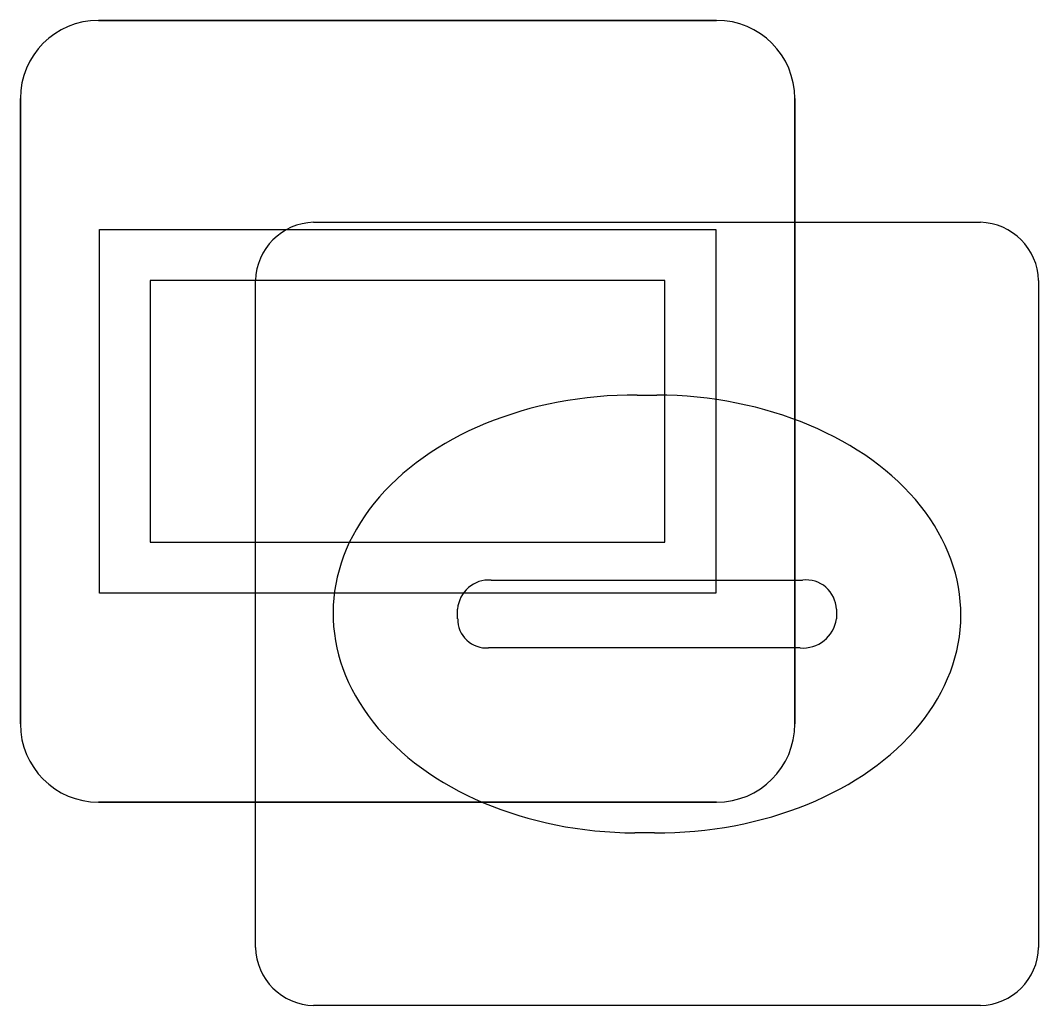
# Model space of a CAD drawing. Extents: x 154324 to 155744, y 382937 to 384188.
# Drawn here: x 155366.101 to 155367.402, y 383975.251 to 383976.51 of the extents above; entities that cross this region are included whole.
import ezdxf

# ---------------------------------------------------------------- set-up
doc = ezdxf.new("R2010")
doc.units = 0
doc.layers.add('IMGEO_Brandkraan', color=7, linetype='Continuous')
doc.layers.add('IMGEO_Verklikker', color=7, linetype='Continuous')

msp = doc.modelspace()

# ---------------------------------------------------------------- linework, layer by layer
at = {"layer": 'IMGEO_Brandkraan'}
for p, q in [((155366.4759, 383976.2515), (155367.3281, 383976.2515)), ((155366.4015, 383975.3249), (155366.4015, 383976.1771)), ((155367.4025, 383976.1771), (155367.4025, 383975.3249)), ((155366.8895, 383976.0307), (155366.9145, 383976.0307)), ((155366.703, 383975.7943), (155367.1009, 383975.7943)), ((155366.6599, 383975.7449), (155366.6599, 383975.7571)), ((155367.144, 383975.7571), (155367.144, 383975.7449)), ((155367.0975, 383975.7077), (155366.6996, 383975.7077)), ((155366.9115, 383975.4713), (155366.8866, 383975.4713)), ((155367.3281, 383975.2505), (155366.4759, 383975.2505))]:
    msp.add_line(p, q, dxfattribs=at)
for points in [[(155366.4759, 383976.2515), (155367.3281, 383976.2515)], [(155366.4015, 383975.3249), (155366.4015, 383976.1771)], [(155367.4025, 383976.1771), (155367.4025, 383975.3249)], [(155367.3281, 383975.2505), (155366.4759, 383975.2505)]]:
    msp.add_lwpolyline(points, dxfattribs=at)
for centre, radius, start, end in [((155366.478, 383976.175), 0.0765, 91.552, 178.448), ((155366.478, 383976.175), 0.0765, 91.552, 178.448), ((155367.326, 383976.175), 0.0765, 1.552, 88.448), ((155367.326, 383976.175), 0.0765, 1.552, 88.448), ((155366.7001, 383975.7541), 0.0403, 85.8775, 175.7526), ((155367.1054, 383975.7559), 0.0386, 1.7309, 96.639), ((155366.6966, 383975.7442), 0.0366, 178.938, 274.7102), ((155367.1014, 383975.7505), 0.043, 264.8664, 352.4533), ((155366.478, 383975.327), 0.0765, 181.552, 268.448), ((155366.478, 383975.327), 0.0765, 181.552, 268.448), ((155367.326, 383975.327), 0.0765, 271.552, 358.448), ((155367.326, 383975.327), 0.0765, 271.552, 358.448)]:
    msp.add_arc(centre, radius, start, end, dxfattribs=at)
for centre, major_axis, ratio, start_param, end_param in [((155366.888, 383975.751), (-0.3872, 0.002), 0.722429, 4.712389, 7.853982), ((155366.913, 383975.751), (-0.3901, 0.002), 0.717154, 1.570796, 4.712389)]:
    msp.add_ellipse(centre, major_axis=major_axis, ratio=ratio, start_param=start_param, end_param=end_param, dxfattribs=at)
at = {"layer": 'IMGEO_Verklikker'}
for p, q in [((155366.2011, 383976.5095), (155366.9909, 383976.5095)), ((155366.9909, 383976.5095), (155366.2011, 383976.5095)), ((155366.1011, 383975.6105), (155366.1011, 383976.4095)), ((155366.1011, 383976.4095), (155366.1011, 383975.6105)), ((155367.0909, 383976.4095), (155367.0909, 383975.6105)), ((155367.0909, 383975.6105), (155367.0909, 383976.4095)), ((155366.9909, 383975.5105), (155366.2011, 383975.5105)), ((155366.2011, 383975.5105), (155366.9909, 383975.5105))]:
    msp.add_line(p, q, dxfattribs=at)
for points in [[(155366.2022, 383976.2423), (155366.9898, 383976.2423), (155366.9898, 383975.7777), (155366.2022, 383975.7777), (155366.2022, 383976.2423)], [(155366.2672, 383976.1773), (155366.2672, 383975.8427), (155366.9248, 383975.8427), (155366.9248, 383976.1773), (155366.2672, 383976.1773)]]:
    msp.add_lwpolyline(points, dxfattribs=at)
for centre, start, end in [((155366.2011, 383976.4095), 90, 180), ((155366.2011, 383976.4095), 90, 180), ((155366.9909, 383976.4095), 0, 90), ((155366.9909, 383976.4095), 360, 90), ((155366.2011, 383975.6105), 180, 270), ((155366.2011, 383975.6105), 180, 270), ((155366.9909, 383975.6105), 270, 0), ((155366.9909, 383975.6105), 270, 0)]:
    msp.add_arc(centre, 0.1, start, end, dxfattribs=at)

doc.saveas('drawing.dxf')
